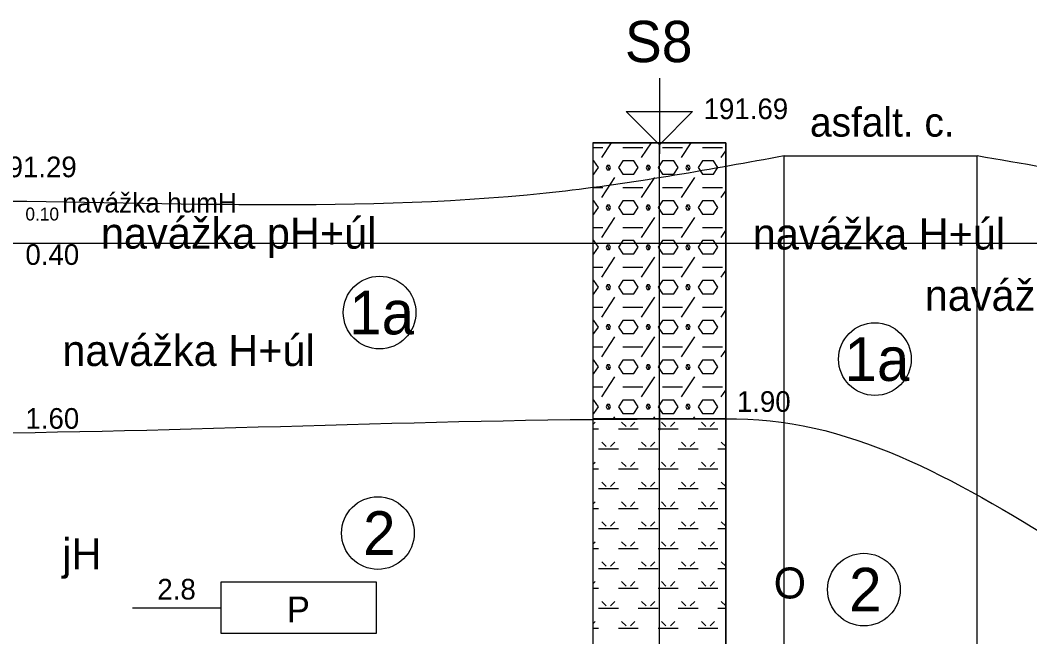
# Model space of a CAD drawing. Extents: x 3042 to 4120, y 576 to 2694.
# Drawn here: x 3382.86 to 3417.6, y 625.28 to 646.5 of the extents above; entities that cross this region are included whole.
import ezdxf

# ---------------------------------------------------------------- set-up
doc = ezdxf.new("R2010")
doc.units = 0
for name, color, linetype in [('15', 7, 'Continuous'), ('16', 7, 'Continuous'), ('17', 7, 'Continuous'), ('18', 7, 'Continuous'), ('51', 7, 'Continuous'), ('52', 7, 'Continuous'), ('53', 7, 'Continuous'), ('56', 7, 'Continuous'), ('62', 7, 'Continuous'), ('komunikace', 7, 'Continuous'), ('pomocna', 7, 'Continuous'), ('rozhraní', 7, 'Continuous')]:
    doc.layers.add(name, color=color, linetype=linetype)

msp = doc.modelspace()

# ---------------------------------------------------------------- linework, layer by layer
at = {"layer": '15'}
msp.add_lwpolyline([(3404.852, 644.499), (3404.852, 642.213), (3403.709, 643.356), (3405.995, 643.356), (3404.852, 642.213)], dxfattribs=at)
at = {"layer": '18'}
msp.add_line((3404.852, 588.276), (3404.852, 642.276), dxfattribs=at)
at = {"layer": '51'}
for p, q in [((3402.566, 642.112), (3402.907, 642.112)), ((3402.869, 641.769), (3403.207, 642.276)), ((3403.593, 642.112), (3404.279, 642.112)), ((3404.241, 641.769), (3404.579, 642.276)), ((3404.965, 642.112), (3405.65, 642.112)), ((3405.612, 641.769), (3405.95, 642.276)), ((3406.336, 642.112), (3407.022, 642.112)), ((3406.984, 641.769), (3407.138, 642)), ((3402.869, 640.397), (3403.326, 641.083)), ((3404.241, 640.397), (3404.698, 641.083)), ((3405.612, 640.397), (3406.069, 641.083)), ((3402.566, 640.74), (3402.907, 640.74)), ((3403.593, 640.74), (3404.279, 640.74)), ((3404.965, 640.74), (3405.65, 640.74)), ((3406.336, 640.74), (3407.022, 640.74)), ((3406.984, 640.397), (3407.138, 640.628)), ((3402.869, 639.026), (3403.326, 639.712)), ((3404.241, 639.026), (3404.698, 639.712)), ((3405.612, 639.026), (3406.069, 639.712)), ((3402.566, 639.369), (3402.907, 639.369)), ((3403.593, 639.369), (3404.279, 639.369)), ((3404.965, 639.369), (3405.65, 639.369)), ((3406.336, 639.369), (3407.022, 639.369)), ((3406.984, 639.026), (3407.138, 639.257)), ((3402.869, 637.654), (3403.326, 638.34)), ((3404.241, 637.654), (3404.698, 638.34)), ((3405.612, 637.654), (3406.069, 638.34)), ((3402.566, 637.997), (3402.907, 637.997)), ((3403.593, 637.997), (3404.279, 637.997)), ((3404.965, 637.997), (3405.65, 637.997)), ((3406.336, 637.997), (3407.022, 637.997)), ((3406.984, 637.654), (3407.138, 637.885)), ((3402.869, 636.283), (3403.326, 636.968)), ((3404.241, 636.283), (3404.698, 636.968)), ((3405.612, 636.283), (3406.069, 636.968)), ((3402.566, 636.626), (3402.907, 636.626)), ((3403.593, 636.626), (3404.279, 636.626)), ((3404.965, 636.626), (3405.65, 636.626)), ((3406.336, 636.626), (3407.022, 636.626)), ((3406.984, 636.283), (3407.138, 636.514)), ((3402.869, 634.911), (3403.326, 635.597)), ((3404.241, 634.911), (3404.698, 635.597)), ((3405.612, 634.911), (3406.069, 635.597)), ((3402.566, 635.254), (3402.907, 635.254)), ((3403.593, 635.254), (3404.279, 635.254)), ((3404.965, 635.254), (3405.65, 635.254)), ((3406.336, 635.254), (3407.022, 635.254)), ((3406.984, 634.911), (3407.138, 635.142)), ((3402.869, 633.539), (3403.326, 634.225)), ((3404.241, 633.539), (3404.698, 634.225)), ((3405.612, 633.539), (3406.069, 634.225)), ((3402.566, 633.882), (3402.907, 633.882)), ((3403.593, 633.882), (3404.279, 633.882)), ((3404.965, 633.882), (3405.65, 633.882)), ((3406.336, 633.882), (3407.022, 633.882)), ((3406.984, 633.539), (3407.138, 633.77)), ((3402.566, 632.588), (3402.64, 632.663)), ((3403.275, 632.776), (3403.326, 632.854)), ((3403.707, 632.511), (3403.555, 632.663)), ((3403.86, 632.511), (3404.012, 632.663)), ((3404.646, 632.776), (3404.698, 632.854)), ((3405.079, 632.511), (3404.926, 632.663)), ((3405.231, 632.511), (3405.384, 632.663)), ((3406.018, 632.776), (3406.069, 632.854)), ((3406.45, 632.511), (3406.298, 632.663)), ((3406.603, 632.511), (3406.755, 632.663)), ((3402.566, 632.435), (3402.755, 632.435)), ((3403.441, 632.435), (3404.126, 632.435)), ((3404.812, 632.435), (3405.498, 632.435)), ((3406.184, 632.435), (3406.87, 632.435)), ((3403.021, 631.825), (3402.869, 631.977)), ((3403.174, 631.825), (3403.326, 631.977)), ((3404.393, 631.825), (3404.241, 631.977)), ((3404.545, 631.825), (3404.698, 631.977)), ((3405.765, 631.825), (3405.612, 631.977)), ((3405.917, 631.825), (3406.069, 631.977)), ((3407.136, 631.825), (3406.984, 631.977)), ((3402.755, 631.749), (3403.441, 631.749)), ((3404.126, 631.749), (3404.812, 631.749)), ((3405.498, 631.749), (3406.184, 631.749)), ((3406.87, 631.749), (3407.138, 631.749)), ((3402.566, 631.217), (3402.64, 631.292)), ((3403.707, 631.139), (3403.555, 631.292)), ((3403.86, 631.139), (3404.012, 631.292)), ((3405.079, 631.139), (3404.926, 631.292)), ((3405.231, 631.139), (3405.384, 631.292)), ((3406.45, 631.139), (3406.298, 631.292)), ((3406.603, 631.139), (3406.755, 631.292)), ((3402.566, 631.063), (3402.755, 631.063)), ((3403.441, 631.063), (3404.126, 631.063)), ((3404.812, 631.063), (3405.498, 631.063)), ((3406.184, 631.063), (3406.87, 631.063)), ((3403.021, 630.453), (3402.869, 630.606)), ((3403.174, 630.453), (3403.326, 630.606)), ((3404.393, 630.453), (3404.241, 630.606)), ((3404.545, 630.453), (3404.698, 630.606)), ((3405.765, 630.453), (3405.612, 630.606)), ((3405.917, 630.453), (3406.069, 630.606)), ((3407.136, 630.453), (3406.984, 630.606)), ((3402.755, 630.377), (3403.441, 630.377)), ((3404.126, 630.377), (3404.812, 630.377)), ((3405.498, 630.377), (3406.184, 630.377)), ((3406.87, 630.377), (3407.138, 630.377)), ((3402.566, 629.845), (3402.64, 629.92)), ((3403.707, 629.768), (3403.555, 629.92)), ((3403.86, 629.768), (3404.012, 629.92)), ((3405.079, 629.768), (3404.926, 629.92)), ((3405.231, 629.768), (3405.384, 629.92)), ((3406.45, 629.768), (3406.298, 629.92)), ((3406.603, 629.768), (3406.755, 629.92)), ((3402.566, 629.691), (3402.755, 629.691)), ((3403.441, 629.691), (3404.126, 629.691)), ((3404.812, 629.691), (3405.498, 629.691)), ((3406.184, 629.691), (3406.87, 629.691)), ((3403.021, 629.082), (3402.869, 629.234)), ((3403.174, 629.082), (3403.326, 629.234)), ((3404.393, 629.082), (3404.241, 629.234)), ((3404.545, 629.082), (3404.698, 629.234)), ((3405.765, 629.082), (3405.612, 629.234)), ((3405.917, 629.082), (3406.069, 629.234)), ((3407.136, 629.082), (3406.984, 629.234)), ((3402.755, 629.006), (3403.441, 629.006)), ((3404.126, 629.006), (3404.812, 629.006)), ((3405.498, 629.006), (3406.184, 629.006)), ((3406.87, 629.006), (3407.138, 629.006)), ((3402.566, 628.474), (3402.64, 628.548)), ((3403.707, 628.396), (3403.555, 628.548)), ((3403.86, 628.396), (3404.012, 628.548)), ((3405.079, 628.396), (3404.926, 628.548)), ((3405.231, 628.396), (3405.384, 628.548)), ((3406.45, 628.396), (3406.298, 628.548)), ((3406.603, 628.396), (3406.755, 628.548)), ((3402.566, 628.32), (3402.755, 628.32)), ((3403.441, 628.32), (3404.126, 628.32)), ((3404.812, 628.32), (3405.498, 628.32)), ((3406.184, 628.32), (3406.87, 628.32)), ((3403.021, 627.71), (3402.869, 627.863)), ((3403.174, 627.71), (3403.326, 627.863)), ((3404.393, 627.71), (3404.241, 627.863)), ((3404.545, 627.71), (3404.698, 627.863)), ((3405.765, 627.71), (3405.612, 627.863)), ((3405.917, 627.71), (3406.069, 627.863)), ((3407.136, 627.71), (3406.984, 627.863)), ((3402.755, 627.634), (3403.441, 627.634)), ((3404.126, 627.634), (3404.812, 627.634)), ((3405.498, 627.634), (3406.184, 627.634)), ((3406.87, 627.634), (3407.138, 627.634)), ((3402.566, 627.102), (3402.64, 627.177)), ((3403.707, 627.024), (3403.555, 627.177)), ((3403.86, 627.024), (3404.012, 627.177)), ((3405.079, 627.024), (3404.926, 627.177)), ((3405.231, 627.024), (3405.384, 627.177)), ((3406.45, 627.024), (3406.298, 627.177)), ((3406.603, 627.024), (3406.755, 627.177)), ((3402.566, 626.948), (3402.755, 626.948)), ((3403.441, 626.948), (3404.126, 626.948)), ((3404.812, 626.948), (3405.498, 626.948)), ((3406.184, 626.948), (3406.87, 626.948)), ((3403.021, 626.339), (3402.869, 626.491)), ((3403.174, 626.339), (3403.326, 626.491)), ((3404.393, 626.339), (3404.241, 626.491)), ((3404.545, 626.339), (3404.698, 626.491)), ((3405.765, 626.339), (3405.612, 626.491)), ((3405.917, 626.339), (3406.069, 626.491)), ((3407.136, 626.339), (3406.984, 626.491)), ((3402.755, 626.262), (3403.441, 626.262)), ((3404.126, 626.262), (3404.812, 626.262)), ((3405.498, 626.262), (3406.184, 626.262)), ((3406.87, 626.262), (3407.138, 626.262)), ((3402.566, 625.73), (3402.64, 625.805)), ((3403.707, 625.653), (3403.555, 625.805)), ((3403.86, 625.653), (3404.012, 625.805)), ((3405.079, 625.653), (3404.926, 625.805)), ((3405.231, 625.653), (3405.384, 625.805)), ((3406.45, 625.653), (3406.298, 625.805)), ((3406.603, 625.653), (3406.755, 625.805)), ((3402.566, 625.577), (3402.755, 625.577)), ((3403.441, 625.577), (3404.126, 625.577)), ((3404.812, 625.577), (3405.498, 625.577)), ((3406.184, 625.577), (3406.87, 625.577))]:
    msp.add_line(p, q, dxfattribs=at)
for points in [[(3402.566, 632.776), (3407.138, 632.776), (3407.138, 642.276), (3402.566, 642.276)], [(3402.566, 621.776), (3407.138, 621.776), (3407.138, 632.776), (3402.566, 632.776)]]:
    msp.add_lwpolyline(points, close=True, dxfattribs=at)
for points in [[(3402.566, 641.198), (3402.602, 641.198), (3402.755, 641.426), (3402.602, 641.655), (3402.566, 641.655)], [(3403.06, 641.502), (3403.021, 641.426), (3403.06, 641.35), (3403.136, 641.35), (3403.174, 641.426), (3403.136, 641.502), (3403.06, 641.502), (3403.136, 641.35)], [(3403.593, 641.198), (3403.974, 641.198), (3404.126, 641.426), (3403.974, 641.655), (3403.593, 641.655), (3403.441, 641.426), (3403.593, 641.198)], [(3404.431, 641.502), (3404.393, 641.426), (3404.431, 641.35), (3404.507, 641.35), (3404.545, 641.426), (3404.507, 641.502), (3404.431, 641.502), (3404.507, 641.35)], [(3404.965, 641.198), (3405.346, 641.198), (3405.498, 641.426), (3405.346, 641.655), (3404.965, 641.655), (3404.812, 641.426), (3404.965, 641.198)], [(3405.803, 641.502), (3405.765, 641.426), (3405.803, 641.35), (3405.879, 641.35), (3405.917, 641.426), (3405.879, 641.502), (3405.803, 641.502), (3405.879, 641.35)], [(3406.336, 641.198), (3406.717, 641.198), (3406.87, 641.426), (3406.717, 641.655), (3406.336, 641.655), (3406.184, 641.426), (3406.336, 641.198)], [(3407.138, 641.429), (3407.136, 641.426), (3407.138, 641.423)], [(3402.566, 639.826), (3402.602, 639.826), (3402.755, 640.055), (3402.602, 640.283), (3402.566, 640.283)], [(3403.593, 639.826), (3403.974, 639.826), (3404.126, 640.055), (3403.974, 640.283), (3403.593, 640.283), (3403.441, 640.055), (3403.593, 639.826)], [(3404.965, 639.826), (3405.346, 639.826), (3405.498, 640.055), (3405.346, 640.283), (3404.965, 640.283), (3404.812, 640.055), (3404.965, 639.826)], [(3406.336, 639.826), (3406.717, 639.826), (3406.87, 640.055), (3406.717, 640.283), (3406.336, 640.283), (3406.184, 640.055), (3406.336, 639.826)], [(3403.06, 640.131), (3403.021, 640.055), (3403.06, 639.978), (3403.136, 639.978), (3403.174, 640.055), (3403.136, 640.131), (3403.06, 640.131), (3403.136, 639.978)], [(3404.431, 640.131), (3404.393, 640.055), (3404.431, 639.978), (3404.507, 639.978), (3404.545, 640.055), (3404.507, 640.131), (3404.431, 640.131), (3404.507, 639.978)], [(3405.803, 640.131), (3405.765, 640.055), (3405.803, 639.978), (3405.879, 639.978), (3405.917, 640.055), (3405.879, 640.131), (3405.803, 640.131), (3405.879, 639.978)], [(3407.138, 640.058), (3407.136, 640.055), (3407.138, 640.052)], [(3402.566, 638.454), (3402.602, 638.454), (3402.755, 638.683), (3402.602, 638.912), (3402.566, 638.912)], [(3403.593, 638.454), (3403.974, 638.454), (3404.126, 638.683), (3403.974, 638.912), (3403.593, 638.912), (3403.441, 638.683), (3403.593, 638.454)], [(3404.965, 638.454), (3405.346, 638.454), (3405.498, 638.683), (3405.346, 638.912), (3404.965, 638.912), (3404.812, 638.683), (3404.965, 638.454)], [(3406.336, 638.454), (3406.717, 638.454), (3406.87, 638.683), (3406.717, 638.912), (3406.336, 638.912), (3406.184, 638.683), (3406.336, 638.454)], [(3403.06, 638.759), (3403.021, 638.683), (3403.06, 638.607), (3403.136, 638.607), (3403.174, 638.683), (3403.136, 638.759), (3403.06, 638.759), (3403.136, 638.607)], [(3404.431, 638.759), (3404.393, 638.683), (3404.431, 638.607), (3404.507, 638.607), (3404.545, 638.683), (3404.507, 638.759), (3404.431, 638.759), (3404.507, 638.607)], [(3405.803, 638.759), (3405.765, 638.683), (3405.803, 638.607), (3405.879, 638.607), (3405.917, 638.683), (3405.879, 638.759), (3405.803, 638.759), (3405.879, 638.607)], [(3407.138, 638.686), (3407.136, 638.683), (3407.138, 638.68)], [(3402.566, 637.083), (3402.602, 637.083), (3402.755, 637.311), (3402.602, 637.54), (3402.566, 637.54)], [(3403.593, 637.083), (3403.974, 637.083), (3404.126, 637.311), (3403.974, 637.54), (3403.593, 637.54), (3403.441, 637.311), (3403.593, 637.083)], [(3404.965, 637.083), (3405.346, 637.083), (3405.498, 637.311), (3405.346, 637.54), (3404.965, 637.54), (3404.812, 637.311), (3404.965, 637.083)], [(3406.336, 637.083), (3406.717, 637.083), (3406.87, 637.311), (3406.717, 637.54), (3406.336, 637.54), (3406.184, 637.311), (3406.336, 637.083)], [(3403.06, 637.388), (3403.021, 637.311), (3403.06, 637.235), (3403.136, 637.235), (3403.174, 637.311), (3403.136, 637.388), (3403.06, 637.388), (3403.136, 637.235)], [(3404.431, 637.388), (3404.393, 637.311), (3404.431, 637.235), (3404.507, 637.235), (3404.545, 637.311), (3404.507, 637.388), (3404.431, 637.388), (3404.507, 637.235)], [(3405.803, 637.388), (3405.765, 637.311), (3405.803, 637.235), (3405.879, 637.235), (3405.917, 637.311), (3405.879, 637.388), (3405.803, 637.388), (3405.879, 637.235)], [(3407.138, 637.314), (3407.136, 637.311), (3407.138, 637.308)], [(3402.566, 635.711), (3402.602, 635.711), (3402.755, 635.94), (3402.602, 636.168), (3402.566, 636.168)], [(3403.593, 635.711), (3403.974, 635.711), (3404.126, 635.94), (3403.974, 636.168), (3403.593, 636.168), (3403.441, 635.94), (3403.593, 635.711)], [(3404.965, 635.711), (3405.346, 635.711), (3405.498, 635.94), (3405.346, 636.168), (3404.965, 636.168), (3404.812, 635.94), (3404.965, 635.711)], [(3406.336, 635.711), (3406.717, 635.711), (3406.87, 635.94), (3406.717, 636.168), (3406.336, 636.168), (3406.184, 635.94), (3406.336, 635.711)], [(3403.06, 636.016), (3403.021, 635.94), (3403.06, 635.864), (3403.136, 635.864), (3403.174, 635.94), (3403.136, 636.016), (3403.06, 636.016), (3403.136, 635.864)], [(3404.431, 636.016), (3404.393, 635.94), (3404.431, 635.864), (3404.507, 635.864), (3404.545, 635.94), (3404.507, 636.016), (3404.431, 636.016), (3404.507, 635.864)], [(3405.803, 636.016), (3405.765, 635.94), (3405.803, 635.864), (3405.879, 635.864), (3405.917, 635.94), (3405.879, 636.016), (3405.803, 636.016), (3405.879, 635.864)], [(3407.138, 635.943), (3407.136, 635.94), (3407.138, 635.937)], [(3402.566, 634.34), (3402.602, 634.34), (3402.755, 634.568), (3402.602, 634.797), (3402.566, 634.797)], [(3403.593, 634.34), (3403.974, 634.34), (3404.126, 634.568), (3403.974, 634.797), (3403.593, 634.797), (3403.441, 634.568), (3403.593, 634.34)], [(3404.965, 634.34), (3405.346, 634.34), (3405.498, 634.568), (3405.346, 634.797), (3404.965, 634.797), (3404.812, 634.568), (3404.965, 634.34)], [(3406.336, 634.34), (3406.717, 634.34), (3406.87, 634.568), (3406.717, 634.797), (3406.336, 634.797), (3406.184, 634.568), (3406.336, 634.34)], [(3403.06, 634.644), (3403.021, 634.568), (3403.06, 634.492), (3403.136, 634.492), (3403.174, 634.568), (3403.136, 634.644), (3403.06, 634.644), (3403.136, 634.492)], [(3404.431, 634.644), (3404.393, 634.568), (3404.431, 634.492), (3404.507, 634.492), (3404.545, 634.568), (3404.507, 634.644), (3404.431, 634.644), (3404.507, 634.492)], [(3405.803, 634.644), (3405.765, 634.568), (3405.803, 634.492), (3405.879, 634.492), (3405.917, 634.568), (3405.879, 634.644), (3405.803, 634.644), (3405.879, 634.492)], [(3407.138, 634.571), (3407.136, 634.568), (3407.138, 634.565)], [(3402.566, 632.968), (3402.602, 632.968), (3402.755, 633.197), (3402.602, 633.425), (3402.566, 633.425)], [(3403.593, 632.968), (3403.974, 632.968), (3404.126, 633.197), (3403.974, 633.425), (3403.593, 633.425), (3403.441, 633.197), (3403.593, 632.968)], [(3404.965, 632.968), (3405.346, 632.968), (3405.498, 633.197), (3405.346, 633.425), (3404.965, 633.425), (3404.812, 633.197), (3404.965, 632.968)], [(3406.336, 632.968), (3406.717, 632.968), (3406.87, 633.197), (3406.717, 633.425), (3406.336, 633.425), (3406.184, 633.197), (3406.336, 632.968)], [(3403.06, 633.273), (3403.021, 633.197), (3403.06, 633.12), (3403.136, 633.12), (3403.174, 633.197), (3403.136, 633.273), (3403.06, 633.273), (3403.136, 633.12)], [(3404.431, 633.273), (3404.393, 633.197), (3404.431, 633.12), (3404.507, 633.12), (3404.545, 633.197), (3404.507, 633.273), (3404.431, 633.273), (3404.507, 633.12)], [(3405.803, 633.273), (3405.765, 633.197), (3405.803, 633.12), (3405.879, 633.12), (3405.917, 633.197), (3405.879, 633.273), (3405.803, 633.273), (3405.879, 633.12)], [(3407.138, 633.2), (3407.136, 633.197), (3407.138, 633.194)]]:
    msp.add_lwpolyline(points, dxfattribs=at)
at = {"layer": '53'}
for p, q in [((3402.566, 642.276), (3407.138, 642.276)), ((3402.566, 642.276), (3402.566, 588.276)), ((3407.138, 642.276), (3407.138, 588.276)), ((3402.566, 632.776), (3407.138, 632.776))]:
    msp.add_line(p, q, dxfattribs=at)
at = {"layer": '56'}
for p, q in [((3404.852, 642.657), (3404.852, 641.895)), ((3404.471, 642.276), (3405.233, 642.276)), ((3404.852, 633.157), (3404.852, 632.395)), ((3404.471, 632.776), (3405.233, 632.776))]:
    msp.add_line(p, q, dxfattribs=at)
at = {"layer": '62'}
msp.add_line((3386.722, 626.276), (3389.77, 626.276), dxfattribs=at)
msp.add_lwpolyline([(3395.104, 625.387), (3389.77, 625.387), (3389.77, 627.165), (3395.104, 627.165), (3395.104, 625.387)], dxfattribs=at)
at = {"layer": 'komunikace'}
msp.add_line((3409.142, 641.826), (3415.792, 641.826), dxfattribs=at)
at = {"layer": 'pomocna'}
for p, q in [((3404.852, 583.826), (3404.852, 642.276)), ((3409.142, 583.826), (3409.142, 641.826)), ((3409.142, 641.826), (3415.792, 641.826)), ((3415.792, 583.826), (3415.792, 641.826)), ((3235.242, 638.826), (3419.871, 638.826))]:
    msp.add_line(p, q, dxfattribs=at)
at = {"layer": 'rozhraní'}
for centre in [(3395.226, 636.437), (3412.268, 634.835), (3395.167, 628.849), (3411.891, 626.903)]:
    msp.add_circle(centre, 1.25, dxfattribs=at)
for points in [[(3409.142, 641.826), (3401.62, 640.62), (3380.435, 640.276), (3380.372, 640.276)], [(3531.382, 641.076), (3525.329, 639.479), (3513.548, 639.076), (3477.172, 638.426), (3462.905, 639.877), (3424.998, 640.427), (3415.792, 641.826)], [(3366.07, 632.426), (3380.31, 632.276), (3404.852, 632.776), (3407.344, 632.776), (3407.507, 632.776), (3419.099, 628.195)]]:
    msp.add_spline(points, degree=3, dxfattribs=at)

# ---------------------------------------------------------------- texts
at = {"layer": '16'}
msp.add_text('S8', height=1.4224, dxfattribs=at).set_placement((3403.666, 645.055))
at = {"layer": '17'}
for s, p in [('191.69', (3406.376, 643.094)), ('191.29', (3381.896, 641.094))]:
    msp.add_text(s, height=0.7112, dxfattribs=at).set_placement(p)
at = {"layer": '52'}
for s, height, p in [('navážka humH', 0.6731, (3384.309, 639.88)), ('0.10', 0.4445, (3383.039, 639.605)), ('navážka pH+úl', 1.0668, (3385.637, 638.636)), ('navážka H+úl', 1.0668, (3408.066, 638.608)), ('0.40', 0.7112, (3383.039, 638.078)), ('navážka jH+Š', 1.0668, (3413.984, 636.498)), ('navážka H+úl', 1.0668, (3384.309, 634.598)), ('1.90', 0.7112, (3407.519, 633.02)), ('1.60', 0.7112, (3383.039, 632.438)), ('jH', 1.0668, (3384.309, 627.598)), ('O', 1.067, (3408.789, 626.598))]:
    msp.add_text(s, height=height, dxfattribs=at).set_placement(p)
at = {"layer": '62'}
for s, height, p in [('2.8', 0.7112, (3387.579, 626.561)), ('P', 0.889, (3392.035, 625.775))]:
    msp.add_text(s, height=height, dxfattribs=at).set_placement(p)
at = {"layer": 'komunikace'}
msp.add_text('asfalt. c.', height=1, dxfattribs=at).set_placement((3410.035, 642.491))
at = {"layer": 'rozhraní'}
for s, p in [('1a', (3394.182, 635.687)), ('1a', (3411.225, 634.085)), ('2', (3394.659, 628.099)), ('2', (3411.383, 626.153))]:
    msp.add_text(s, height=1.5, dxfattribs=at).set_placement(p)

doc.saveas('drawing.dxf')
